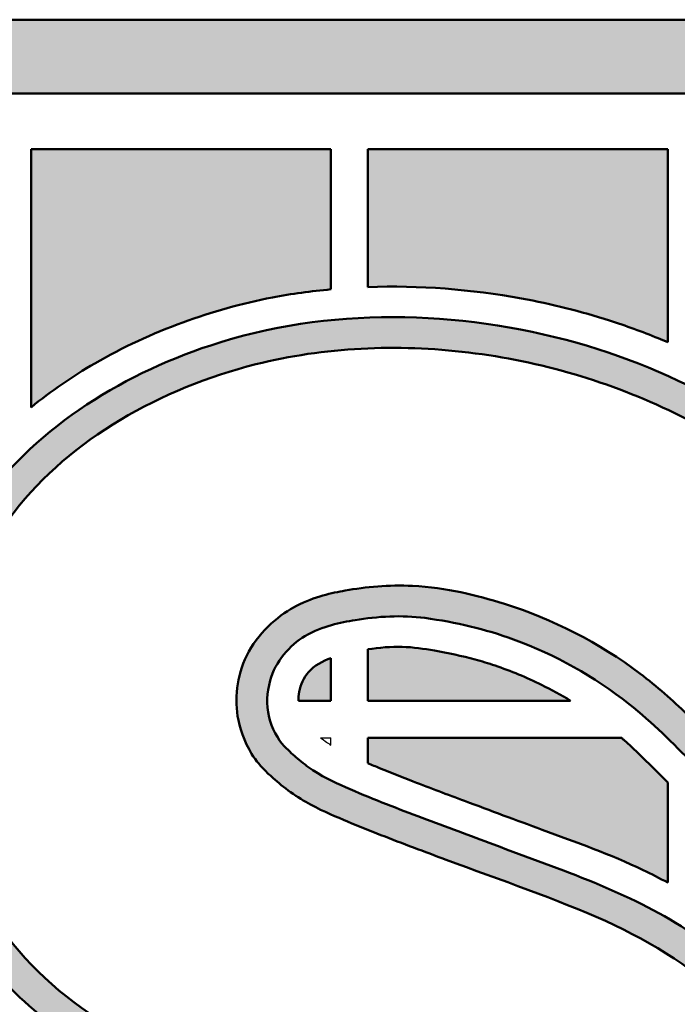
# Model space of a CAD drawing. Header units: inches. Extents: x 5 to 1128, y -85 to 748.
# Tile 513 of 656: x 923 to 930, y 80 to 91. Entities that reach past the tile are written whole.
import ezdxf
from ezdxf.enums import TextEntityAlignment as Align

# ---------------------------------------------------------------- set-up
doc = ezdxf.new("R2010")
doc.units = ezdxf.units.IN
doc.header["$LTSCALE"] = 32
doc.header["$MEASUREMENT"] = 0
doc.layers.add('No Plot', color=7, linetype='Continuous', lineweight=25, plot=False)
doc.layers.add('Title (ANSI)', color=7, linetype='Continuous', lineweight=50)
doc.styles.get("Standard").update_dxf_attribs({"font": 'arial.ttf'})

# ---------------------------------------------------------------- blocks, each defined once
blk = doc.blocks.new('Title Blocks SUPERIOR TITLE')
at = {"lineweight": 25}
h = blk.add_hatch(color=256, dxfattribs=at)
edge = h.paths.add_edge_path()
edge.add_arc((48.40151870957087, 4.51475434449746), 0.09685193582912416, 0, 90)
edge.add_line((48.40151870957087, 4.611606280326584), (48.05526364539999, 4.611606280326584))
edge.add_arc((48.05526364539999, 4.51475434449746), 0.09685193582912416, 90, 180)
edge.add_line((47.95841170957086, 4.51475434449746), (47.95841170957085, 4.046202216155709))
edge.add_arc((48.05526364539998, 4.046202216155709), 0.09685193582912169, 180, 270)
edge.add_line((48.05526364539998, 3.949350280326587), (48.40151870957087, 3.949350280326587))
edge.add_arc((48.40151870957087, 4.046202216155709), 0.09685193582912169, 270, 360)
edge.add_line((48.49837064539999, 4.046202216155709), (48.49837064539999, 4.141587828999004))
edge.add_spline(control_points=[(48.49837064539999, 4.141587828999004), (48.49674123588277, 4.142162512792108), (48.49127247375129, 4.144234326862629), (48.48284872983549, 4.148197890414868), (48.47639118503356, 4.152135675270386), (48.47352409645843, 4.154046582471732)], knot_values=[0.3123668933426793, 0.3123668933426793, 0.3123668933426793, 0.3123668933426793, 0.3271695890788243, 0.362457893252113, 0.3919607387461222, 0.3919607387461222, 0.3919607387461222, 0.3919607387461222], degree=3, periodic=0)
edge.add_line((48.47352409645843, 4.154046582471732), (48.47352409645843, 4.046202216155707))
edge.add_arc((48.40151870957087, 4.046202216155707), 0.07200538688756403, -90, 0, ccw=False)
edge.add_line((48.40151870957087, 3.974196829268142), (48.05526364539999, 3.974196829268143))
edge.add_arc((48.05526364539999, 4.046202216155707), 0.07200538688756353, 180, 270, ccw=False)
edge.add_line((47.98325825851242, 4.046202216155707), (47.98325825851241, 4.514754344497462))
edge.add_arc((48.05526364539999, 4.514754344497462), 0.07200538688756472, 90, 180, ccw=False)
edge.add_line((48.05526364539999, 4.586759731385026), (48.40151870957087, 4.586759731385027))
edge.add_arc((48.40151870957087, 4.514754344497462), 0.07200538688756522, 0, 90, ccw=False)
edge.add_line((48.47352409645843, 4.514754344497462), (48.47352409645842, 4.394317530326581))
edge.add_line((48.47352409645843, 4.394317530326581), (48.49837064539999, 4.394317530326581))
edge.add_line((48.49837064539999, 4.394317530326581), (48.49837064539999, 4.514754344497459))
h = blk.add_hatch(color=256, dxfattribs=at)
edge = h.paths.add_edge_path()
edge.add_line((48.12134978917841, 4.568125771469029), (48.12134978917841, 4.481250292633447))
edge.add_spline(control_points=[(48.12134978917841, 4.481250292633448), (48.12808053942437, 4.486751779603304), (48.14438198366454, 4.497907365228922), (48.17165073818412, 4.510416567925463), (48.19866103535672, 4.518026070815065), (48.215573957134, 4.520352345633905), (48.22217510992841, 4.520948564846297)], knot_values=[593.540738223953, 593.540738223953, 593.540738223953, 593.540738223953, 667.5042638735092, 760.7276349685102, 850.0781400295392, 906.8268929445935, 906.8268929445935, 906.8268929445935, 906.8268929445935], degree=3, periodic=0)
edge.add_line((48.22217510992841, 4.520948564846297), (48.22217510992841, 4.56812577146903))
edge.add_line((48.22217510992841, 4.568125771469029), (48.12134978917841, 4.568125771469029))
h = blk.add_hatch(color=256, dxfattribs=at)
edge = h.paths.add_edge_path()
edge.add_spline(control_points=[(48.23459660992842, 4.521717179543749), (48.25190348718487, 4.522312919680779), (48.27948724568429, 4.520208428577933), (48.31182185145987, 4.512147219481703), (48.32792341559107, 4.50630024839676), (48.33436065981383, 4.503617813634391), (48.33542193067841, 4.503166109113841)], knot_values=[263.1865920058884, 263.1865920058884, 263.1865920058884, 263.1865920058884, 411.3618644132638, 498.25492023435, 548.143287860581, 558.0299065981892, 558.0299065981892, 558.0299065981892, 558.0299065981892], degree=3, periodic=0)
edge.add_line((48.33542193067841, 4.503166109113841), (48.33542193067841, 4.568125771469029))
edge.add_line((48.33542193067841, 4.568125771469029), (48.23459660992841, 4.56812577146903))
edge.add_line((48.23459660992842, 4.568125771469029), (48.23459660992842, 4.521717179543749))
h = blk.add_hatch(color=256, dxfattribs=at)
edge = h.paths.add_edge_path(flags=0)
edge.add_line((48.12203232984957, 4.19792422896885), (48.07237283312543, 4.124677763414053))
edge.add_spline(control_points=[(48.07237283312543, 4.124677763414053), (48.08389312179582, 4.114359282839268), (48.09548218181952, 4.104968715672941), (48.13690336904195, 4.077860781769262), (48.17134712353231, 4.065442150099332), (48.24062919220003, 4.0571486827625), (48.27599599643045, 4.061759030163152), (48.33854585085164, 4.089840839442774), (48.36454405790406, 4.112935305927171), (48.39252985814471, 4.172570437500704), (48.39486209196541, 4.20835291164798), (48.37856456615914, 4.254278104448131), (48.36942254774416, 4.268176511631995), (48.34539830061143, 4.291678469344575), (48.33089450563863, 4.3010988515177), (48.29802154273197, 4.315908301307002), (48.2793471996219, 4.322218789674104), (48.25363411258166, 4.331817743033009), (48.24634366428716, 4.334542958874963), (48.23532956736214, 4.338844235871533), (48.2316196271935, 4.340331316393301), (48.22400414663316, 4.343524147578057), (48.22000717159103, 4.345140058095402), (48.21320914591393, 4.348821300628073), (48.21091018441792, 4.35019874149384), (48.20638407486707, 4.353429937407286), (48.20447086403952, 4.355050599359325), (48.20197228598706, 4.357241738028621), (48.20105639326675, 4.358082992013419), (48.19899528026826, 4.360145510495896), (48.19698832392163, 4.362384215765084), (48.19312222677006, 4.368599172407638), (48.19131228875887, 4.374053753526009), (48.18977312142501, 4.384550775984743), (48.19070549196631, 4.391965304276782), (48.19852012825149, 4.406274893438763), (48.2053834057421, 4.41189060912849), (48.21682146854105, 4.417624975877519), (48.22254251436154, 4.418834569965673), (48.23386422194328, 4.420832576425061), (48.24173978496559, 4.421632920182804), (48.26143970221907, 4.420545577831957), (48.27078517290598, 4.418169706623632), (48.29669913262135, 4.410116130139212), (48.31234503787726, 4.402127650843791), (48.33185781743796, 4.387354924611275), (48.33704662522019, 4.38273038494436), (48.34187494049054, 4.378085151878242)], knot_values=[-2.611226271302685, -2.611226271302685, -2.611226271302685, -2.611226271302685, -2.473136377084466, -2.473136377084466, -2.145660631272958, -2.145660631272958, -1.818184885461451, -1.818184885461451, -1.490709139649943, -1.490709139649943, -1.163233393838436, -1.163233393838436, -0.9947895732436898, -0.9947895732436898, -0.8263457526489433, -0.8263457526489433, -0.6579019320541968, -0.6579019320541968, -0.591755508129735, -0.591755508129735, -0.5586822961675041, -0.5586822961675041, -0.5256090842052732, -0.5256090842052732, -0.5103147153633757, -0.5103147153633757, -0.4950203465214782, -0.4950203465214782, -0.4873731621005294, -0.4873731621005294, -0.4797259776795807, -0.4797259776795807, -0.4672508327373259, -0.4672508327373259, -0.4398184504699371, -0.4398184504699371, -0.4123860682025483, -0.4123860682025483, -0.3799577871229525, -0.3799577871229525, -0.329556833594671, -0.329556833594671, -0.2534842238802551, -0.2534842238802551, -0.1267421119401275, -0.1267421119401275, -0.07348932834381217, -0.07348932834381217, -0.07348932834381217, -0.07348932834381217], degree=3, periodic=0)
edge.add_line((48.34187494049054, 4.378085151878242), (48.38437087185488, 4.447678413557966))
edge.add_spline(control_points=[(48.38437087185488, 4.447678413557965), (48.36984442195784, 4.460583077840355), (48.35491558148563, 4.470924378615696), (48.31602962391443, 4.489942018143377), (48.29255339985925, 4.496786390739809), (48.24439996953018, 4.502624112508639), (48.21997523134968, 4.5015072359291), (48.16495875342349, 4.48770360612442), (48.13462879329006, 4.470535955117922), (48.0974059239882, 4.422444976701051), (48.08875817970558, 4.390668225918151), (48.09405916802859, 4.326116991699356), (48.11237698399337, 4.296722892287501), (48.16204397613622, 4.263301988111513), (48.18842777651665, 4.254071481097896), (48.22453955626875, 4.241225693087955), (48.23339374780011, 4.238045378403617), (48.24908233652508, 4.231943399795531), (48.25609057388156, 4.229148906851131), (48.26707464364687, 4.223173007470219), (48.27011363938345, 4.221439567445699), (48.27824309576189, 4.215706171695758), (48.28290853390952, 4.211569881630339), (48.28979789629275, 4.199092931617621), (48.29086555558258, 4.192538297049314), (48.2906459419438, 4.177307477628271), (48.28580914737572, 4.166283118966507), (48.2731222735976, 4.153442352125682), (48.26581417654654, 4.149899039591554), (48.25259501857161, 4.145498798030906), (48.24635676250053, 4.144525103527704), (48.2263119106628, 4.143212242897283), (48.21313872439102, 4.145754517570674), (48.18202166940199, 4.155328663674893), (48.16451373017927, 4.163997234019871), (48.13859567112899, 4.182349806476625), (48.12987961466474, 4.190166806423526), (48.12203232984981, 4.197924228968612)], knot_values=[-2.555228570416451, -2.555228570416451, -2.555228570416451, -2.555228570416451, -2.376769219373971, -2.376769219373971, -2.149637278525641, -2.149637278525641, -1.922505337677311, -1.922505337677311, -1.607123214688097, -1.607123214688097, -1.303119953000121, -1.303119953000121, -0.9648440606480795, -0.9648440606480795, -0.7153041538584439, -0.7153041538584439, -0.6364525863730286, -0.6364525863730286, -0.5784688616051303, -0.5784688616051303, -0.5487394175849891, -0.5487394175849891, -0.5243886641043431, -0.5243886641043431, -0.5000379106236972, -0.5000379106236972, -0.4598585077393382, -0.4598585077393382, -0.4196791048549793, -0.4196791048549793, -0.3794997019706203, -0.3794997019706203, -0.2890265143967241, -0.2890265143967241, -0.136822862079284, -0.136822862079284, -0.04867258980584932, -0.04867258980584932, -0.04867258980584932, -0.04867258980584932], degree=3, periodic=0)
edge = h.paths.add_edge_path()
edge.add_spline(control_points=[(48.05877050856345, 4.123063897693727), (48.07641890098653, 4.106730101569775), (48.09428552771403, 4.092036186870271), (48.15847185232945, 4.056147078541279), (48.21024418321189, 4.044502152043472), (48.30856415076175, 4.058299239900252), (48.35636583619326, 4.084253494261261), (48.39309894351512, 4.145677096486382), (48.39985296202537, 4.168015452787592), (48.40219916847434, 4.213627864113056), (48.39794447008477, 4.236527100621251), (48.37731896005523, 4.276597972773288), (48.36105991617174, 4.292996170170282), (48.32242487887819, 4.318155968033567), (48.29987290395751, 4.325645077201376), (48.26890446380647, 4.337171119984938), (48.26093571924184, 4.340126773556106), (48.24479921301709, 4.346238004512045), (48.23696290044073, 4.349245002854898), (48.22465836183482, 4.354535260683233), (48.22048996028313, 4.356387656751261), (48.21433410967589, 4.360409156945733), (48.21255492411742, 4.361781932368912), (48.20944173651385, 4.364451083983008), (48.20837863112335, 4.365344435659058), (48.20454951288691, 4.369328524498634), (48.20202588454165, 4.373773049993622), (48.20045394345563, 4.381769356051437), (48.20060257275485, 4.385046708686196), (48.20341590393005, 4.395608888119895), (48.20845598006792, 4.401469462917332), (48.21976050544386, 4.407867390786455), (48.22522747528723, 4.408818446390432), (48.23771197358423, 4.410951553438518), (48.24619531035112, 4.41143760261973), (48.26434451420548, 4.408994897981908), (48.2739490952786, 4.406688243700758), (48.29761200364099, 4.398099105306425), (48.3107489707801, 4.390749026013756), (48.33042192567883, 4.375101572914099), (48.33723442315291, 4.368255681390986), (48.34385029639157, 4.36145440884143)], knot_values=[0.03753271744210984, 0.03753271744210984, 0.03753271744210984, 0.03753271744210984, 0.2457121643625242, 0.2457121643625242, 0.6937600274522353, 0.6937600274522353, 1.141807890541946, 1.141807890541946, 1.351168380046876, 1.351168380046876, 1.560528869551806, 1.560528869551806, 1.769889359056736, 1.769889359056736, 1.979249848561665, 1.979249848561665, 2.052495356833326, 2.052495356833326, 2.125740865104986, 2.125740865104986, 2.160647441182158, 2.160647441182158, 2.175364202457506, 2.175364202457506, 2.190080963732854, 2.190080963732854, 2.204797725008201, 2.204797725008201, 2.226855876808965, 2.226855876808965, 2.25865994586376, 2.25865994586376, 2.299207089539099, 2.299207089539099, 2.357341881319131, 2.357341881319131, 2.438938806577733, 2.438938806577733, 2.55698120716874, 2.55698120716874, 2.637490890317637, 2.637490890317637, 2.637490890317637, 2.637490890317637], degree=3, periodic=0)
edge.add_line((48.34385029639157, 4.36145440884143), (48.39765634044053, 4.449569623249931))
edge.add_spline(control_points=[(48.39765634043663, 4.449569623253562), (48.38524605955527, 4.461390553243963), (48.37272156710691, 4.471556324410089), (48.34147403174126, 4.48989645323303), (48.3236357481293, 4.497661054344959), (48.26483195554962, 4.514212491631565), (48.22114348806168, 4.515091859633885), (48.15045771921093, 4.491776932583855), (48.12137935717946, 4.473173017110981), (48.08531686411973, 4.420203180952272), (48.07760756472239, 4.386493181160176), (48.08465043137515, 4.327462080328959), (48.09672692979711, 4.302859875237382), (48.13206598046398, 4.268839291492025), (48.15171532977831, 4.257909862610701), (48.19505259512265, 4.240178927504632), (48.21725891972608, 4.233292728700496), (48.24820215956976, 4.221145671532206), (48.25622216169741, 4.217788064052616), (48.26788636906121, 4.210324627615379), (48.27184026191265, 4.208242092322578), (48.27986922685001, 4.196972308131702), (48.28078187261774, 4.190456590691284), (48.2798738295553, 4.179079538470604), (48.2769688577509, 4.172557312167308), (48.26952000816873, 4.16416237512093), (48.26481700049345, 4.16118899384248), (48.25583063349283, 4.157233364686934), (48.25128979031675, 4.156046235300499), (48.23436868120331, 4.153207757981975), (48.2219325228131, 4.154557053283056), (48.19928760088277, 4.160455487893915), (48.18885598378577, 4.164694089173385), (48.16147208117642, 4.177767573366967), (48.14515647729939, 4.189529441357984), (48.12777892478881, 4.206660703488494), (48.12415032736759, 4.210453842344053), (48.12057678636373, 4.214226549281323)], knot_values=[0.02352954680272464, 0.02352954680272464, 0.02352954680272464, 0.02352954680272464, 0.1734054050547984, 0.1734054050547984, 0.3468108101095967, 0.3468108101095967, 0.7210667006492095, 0.7210667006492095, 1.018589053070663, 1.018589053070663, 1.316111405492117, 1.316111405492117, 1.563749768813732, 1.563749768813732, 1.767977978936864, 1.767977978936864, 1.972206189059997, 1.972206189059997, 2.042371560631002, 2.042371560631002, 2.075170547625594, 2.075170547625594, 2.107969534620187, 2.107969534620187, 2.140768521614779, 2.140768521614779, 2.173567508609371, 2.173567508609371, 2.206366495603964, 2.206366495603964, 2.298331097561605, 2.298331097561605, 2.390295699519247, 2.390295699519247, 2.545872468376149, 2.545872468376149, 2.590392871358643, 2.590392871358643, 2.590392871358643, 2.590392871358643], degree=3, periodic=0)
edge.add_line((48.12057678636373, 4.214226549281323), (48.05877050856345, 4.123063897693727))
h = blk.add_hatch(color=256, dxfattribs=at)
edge = h.paths.add_edge_path()
edge.add_spline(control_points=[(48.30278004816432, 4.382571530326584), (48.29961055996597, 4.384499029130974), (48.29139359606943, 4.389012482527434), (48.28055577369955, 4.393482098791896), (48.26845025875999, 4.397211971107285), (48.25804350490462, 4.399371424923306), (48.24595146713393, 4.401158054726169), (48.23843582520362, 4.400456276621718), (48.23459660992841, 4.399886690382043)], knot_values=[0.1641219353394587, 0.1641219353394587, 0.1641219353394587, 0.1641219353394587, 0.1959050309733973, 0.2443450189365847, 0.264296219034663, 0.3044040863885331, 0.3354061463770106, 0.3686004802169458, 0.3686004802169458, 0.3686004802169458, 0.3686004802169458], degree=3, periodic=0)
edge.add_line((48.23459660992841, 4.399886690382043), (48.23459660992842, 4.382571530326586))
edge.add_line((48.23459660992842, 4.382571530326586), (48.30278004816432, 4.382571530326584))
h = blk.add_hatch(color=256, dxfattribs=at)
edge = h.paths.add_edge_path()
edge.add_spline(control_points=[(48.22217510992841, 4.396947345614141), (48.21936388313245, 4.395883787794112), (48.21433243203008, 4.393251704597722), (48.21149229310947, 4.386992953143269), (48.21126230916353, 4.383567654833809), (48.21126183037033, 4.382571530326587)], knot_values=[0.4050746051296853, 0.4050746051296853, 0.4050746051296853, 0.4050746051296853, 0.4304304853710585, 0.4516016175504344, 0.4600794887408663, 0.4600794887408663, 0.4600794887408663, 0.4600794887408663], degree=3, periodic=0)
edge.add_line((48.21126183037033, 4.382571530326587), (48.22217510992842, 4.382571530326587))
edge.add_line((48.22217510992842, 4.382571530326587), (48.22217510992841, 4.396947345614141))
h = blk.add_hatch(color=256, dxfattribs=at)
edge = h.paths.add_edge_path()
edge.add_line((48.23459660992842, 4.370150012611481), (48.23459660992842, 4.361547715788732))
edge.add_spline(control_points=[(48.23459660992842, 4.361547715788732), (48.23591886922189, 4.36099552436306), (48.24099625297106, 4.358929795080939), (48.2518096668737, 4.354605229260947), (48.27005304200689, 4.347809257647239), (48.2959026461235, 4.33812241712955), (48.31909474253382, 4.329872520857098), (48.33271365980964, 4.322885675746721), (48.33542193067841, 4.321406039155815)], knot_values=[0.5550828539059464, 0.5550828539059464, 0.5550828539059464, 0.5550828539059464, 0.567374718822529, 0.602122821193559, 0.6548538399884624, 0.73424087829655, 0.8388686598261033, 0.8652939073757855, 0.8652939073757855, 0.8652939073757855, 0.8652939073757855], degree=3, periodic=0)
edge.add_line((48.33542193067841, 4.321406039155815), (48.33542193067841, 4.355039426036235))
edge.add_spline(control_points=[(48.33542193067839, 4.355039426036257), (48.33333419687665, 4.357130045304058), (48.32849245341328, 4.361976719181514), (48.32334907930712, 4.367074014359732), (48.32013273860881, 4.369898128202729), (48.31984279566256, 4.370150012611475)], knot_values=[0.04175222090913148, 0.04175222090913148, 0.04175222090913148, 0.04175222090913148, 0.0670796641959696, 0.1004765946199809, 0.1037686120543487, 0.1037686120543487, 0.1037686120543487, 0.1037686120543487], degree=3, periodic=0)
edge.add_line((48.31984279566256, 4.370150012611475), (48.23459660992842, 4.370150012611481))
at = {"layer": 'No Plot', "color": 7, "linetype": 'Continuous', "lineweight": 25}
for p, q in [((48.05526364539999, 4.611606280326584), (48.40151870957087, 4.611606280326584)), ((48.05526364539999, 4.586759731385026), (48.40151870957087, 4.586759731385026)), ((48.12134978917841, 4.481250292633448), (48.12134978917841, 4.568125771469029)), ((48.22217510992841, 4.568125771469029), (48.12134978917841, 4.568125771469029)), ((48.22217510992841, 4.520948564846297), (48.22217510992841, 4.568125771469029)), ((48.23459660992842, 4.521717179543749), (48.23459660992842, 4.568125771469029)), ((48.33542193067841, 4.568125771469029), (48.23459660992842, 4.568125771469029)), ((48.33542193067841, 4.503166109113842), (48.33542193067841, 4.568125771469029)), ((48.23459660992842, 4.382571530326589), (48.23459660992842, 4.399886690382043)), ((48.22217510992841, 4.382571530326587), (48.22217510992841, 4.396947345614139)), ((48.21126183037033, 4.382571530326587), (48.22217510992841, 4.382571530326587)), ((48.23459660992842, 4.382571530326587), (48.30278004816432, 4.382571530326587)), ((48.21873145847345, 4.370150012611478), (48.22217510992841, 4.370150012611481)), ((48.22217510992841, 4.367659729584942), (48.22217510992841, 4.370150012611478)), ((48.23459660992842, 4.370150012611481), (48.31984279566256, 4.370150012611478)), ((48.23459660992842, 4.361547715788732), (48.23459660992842, 4.370150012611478)), ((48.33542193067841, 4.321406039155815), (48.33542193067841, 4.355039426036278))]:
    blk.add_line(p, q, dxfattribs=at)
for points, knots in [([(48.22217510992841, 4.520948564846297), (48.215573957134, 4.520352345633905), (48.19866103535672, 4.518026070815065), (48.17165073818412, 4.510416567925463), (48.14438198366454, 4.497907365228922), (48.12808053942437, 4.486751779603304), (48.12134978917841, 4.481250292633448)], [593.540738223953, 593.540738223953, 593.540738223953, 593.540738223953, 650.2894911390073, 739.6399962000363, 832.8633672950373, 906.8268929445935, 906.8268929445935, 906.8268929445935, 906.8268929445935]), ([(48.33542193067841, 4.503166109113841), (48.33436065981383, 4.503617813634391), (48.32792341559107, 4.50630024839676), (48.31182185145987, 4.512147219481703), (48.27948724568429, 4.520208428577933), (48.25190348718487, 4.522312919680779), (48.23459660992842, 4.521717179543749)], [263.1865920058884, 263.1865920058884, 263.1865920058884, 263.1865920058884, 273.0732107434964, 322.9615783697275, 409.8546341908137, 558.0299065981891, 558.0299065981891, 558.0299065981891, 558.0299065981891]), ([(48.39765634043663, 4.449569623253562), (48.38524605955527, 4.461390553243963), (48.37272156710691, 4.471556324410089), (48.34147403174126, 4.48989645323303), (48.3236357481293, 4.497661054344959), (48.26483195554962, 4.514212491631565), (48.22114348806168, 4.515091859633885), (48.15045771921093, 4.491776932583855), (48.12137935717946, 4.473173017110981), (48.08531686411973, 4.420203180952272), (48.07760756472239, 4.386493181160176), (48.08465043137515, 4.327462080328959), (48.09672692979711, 4.302859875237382), (48.13206598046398, 4.268839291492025), (48.15171532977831, 4.257909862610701), (48.19505259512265, 4.240178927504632), (48.21725891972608, 4.233292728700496), (48.24820215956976, 4.221145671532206), (48.25622216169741, 4.217788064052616), (48.26788636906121, 4.210324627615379), (48.27184026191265, 4.208242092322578), (48.27986922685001, 4.196972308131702), (48.28078187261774, 4.190456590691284), (48.2798738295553, 4.179079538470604), (48.2769688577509, 4.172557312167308), (48.26952000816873, 4.16416237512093), (48.26481700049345, 4.16118899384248), (48.25583063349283, 4.157233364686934), (48.25128979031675, 4.156046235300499), (48.23436868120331, 4.153207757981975), (48.2219325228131, 4.154557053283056), (48.19928760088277, 4.160455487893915), (48.18885598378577, 4.164694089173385), (48.16147208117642, 4.177767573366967), (48.14515647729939, 4.189529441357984), (48.12777892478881, 4.206660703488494), (48.12415032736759, 4.210453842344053), (48.12057678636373, 4.214226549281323)], [0.02352954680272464, 0.02352954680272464, 0.02352954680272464, 0.02352954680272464, 0.1734054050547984, 0.1734054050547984, 0.3468108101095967, 0.3468108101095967, 0.7210667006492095, 0.7210667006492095, 1.018589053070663, 1.018589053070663, 1.316111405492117, 1.316111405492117, 1.563749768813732, 1.563749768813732, 1.767977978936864, 1.767977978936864, 1.972206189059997, 1.972206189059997, 2.042371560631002, 2.042371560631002, 2.075170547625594, 2.075170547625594, 2.107969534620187, 2.107969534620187, 2.140768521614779, 2.140768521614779, 2.173567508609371, 2.173567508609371, 2.206366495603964, 2.206366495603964, 2.298331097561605, 2.298331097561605, 2.390295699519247, 2.390295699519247, 2.545872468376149, 2.545872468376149, 2.590392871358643, 2.590392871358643, 2.590392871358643, 2.590392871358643]), ([(48.38437087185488, 4.447678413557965), (48.36984442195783, 4.460583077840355), (48.35491558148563, 4.470924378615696), (48.31602962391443, 4.489942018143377), (48.29255339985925, 4.496786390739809), (48.24439996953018, 4.502624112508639), (48.21997523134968, 4.501507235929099), (48.16495875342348, 4.48770360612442), (48.13462879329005, 4.470535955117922), (48.0974059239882, 4.422444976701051), (48.08875817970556, 4.390668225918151), (48.09405916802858, 4.326116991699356), (48.11237698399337, 4.296722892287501), (48.16204397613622, 4.263301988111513), (48.18842777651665, 4.254071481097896), (48.22453955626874, 4.241225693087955), (48.23339374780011, 4.238045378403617), (48.24908233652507, 4.231943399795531), (48.25609057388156, 4.229148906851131), (48.26707464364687, 4.223173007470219), (48.27011363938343, 4.221439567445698), (48.27824309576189, 4.215706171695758), (48.28290853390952, 4.211569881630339), (48.28979789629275, 4.199092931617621), (48.29086555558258, 4.192538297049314), (48.29064594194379, 4.177307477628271), (48.28580914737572, 4.166283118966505), (48.27312227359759, 4.153442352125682), (48.26581417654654, 4.149899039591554), (48.25259501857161, 4.145498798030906), (48.24635676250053, 4.144525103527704), (48.22631191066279, 4.143212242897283), (48.21313872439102, 4.145754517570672), (48.18202166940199, 4.155328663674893), (48.16451373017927, 4.163997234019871), (48.13859567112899, 4.182349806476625), (48.12987961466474, 4.190166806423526), (48.12203232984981, 4.197924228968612)], [0.04867258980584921, 0.04867258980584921, 0.04867258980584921, 0.04867258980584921, 0.2271319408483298, 0.2271319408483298, 0.4542638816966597, 0.4542638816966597, 0.6813958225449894, 0.6813958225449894, 0.9967779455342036, 0.9967779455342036, 1.300781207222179, 1.300781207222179, 1.639057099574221, 1.639057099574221, 1.888597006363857, 1.888597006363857, 1.967448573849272, 1.967448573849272, 2.02543229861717, 2.02543229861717, 2.055161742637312, 2.055161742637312, 2.079512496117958, 2.079512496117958, 2.103863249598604, 2.103863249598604, 2.144042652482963, 2.144042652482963, 2.184222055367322, 2.184222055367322, 2.22440145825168, 2.22440145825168, 2.314874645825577, 2.314874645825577, 2.467078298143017, 2.467078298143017, 2.555228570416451, 2.555228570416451, 2.555228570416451, 2.555228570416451]), ([(48.34187494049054, 4.378085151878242), (48.33704662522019, 4.382730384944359), (48.33185781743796, 4.387354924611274), (48.31234503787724, 4.402127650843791), (48.29669913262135, 4.410116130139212), (48.27078517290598, 4.418169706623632), (48.26143970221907, 4.420545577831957), (48.24173978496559, 4.421632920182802), (48.23386422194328, 4.420832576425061), (48.22254251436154, 4.418834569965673), (48.21682146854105, 4.417624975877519), (48.2053834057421, 4.41189060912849), (48.19852012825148, 4.406274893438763), (48.1907054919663, 4.391965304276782), (48.18977312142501, 4.384550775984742), (48.19131228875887, 4.374053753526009), (48.19312222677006, 4.368599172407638), (48.19698832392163, 4.362384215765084), (48.19899528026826, 4.360145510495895), (48.20105639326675, 4.358082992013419), (48.20197228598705, 4.357241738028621), (48.20447086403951, 4.355050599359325), (48.20638407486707, 4.353429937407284), (48.21091018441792, 4.35019874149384), (48.21320914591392, 4.348821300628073), (48.22000717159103, 4.345140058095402), (48.22400414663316, 4.343524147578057), (48.2316196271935, 4.340331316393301), (48.23532956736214, 4.338844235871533), (48.24634366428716, 4.334542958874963), (48.25363411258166, 4.331817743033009), (48.2793471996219, 4.322218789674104), (48.29802154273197, 4.315908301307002), (48.33089450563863, 4.3010988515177), (48.34539830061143, 4.291678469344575), (48.36942254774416, 4.268176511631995), (48.37856456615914, 4.254278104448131), (48.3948620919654, 4.20835291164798), (48.39252985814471, 4.172570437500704), (48.36454405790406, 4.112935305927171), (48.33854585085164, 4.089840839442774), (48.27599599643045, 4.061759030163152), (48.24062919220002, 4.0571486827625), (48.17134712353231, 4.065442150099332), (48.13690336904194, 4.077860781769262), (48.09548218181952, 4.104968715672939), (48.08389312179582, 4.114359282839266), (48.07237283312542, 4.124677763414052)], [0.07348932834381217, 0.07348932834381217, 0.07348932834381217, 0.07348932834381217, 0.1267421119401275, 0.1267421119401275, 0.2534842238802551, 0.2534842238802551, 0.329556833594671, 0.329556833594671, 0.3799577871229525, 0.3799577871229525, 0.4123860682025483, 0.4123860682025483, 0.4398184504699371, 0.4398184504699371, 0.4672508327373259, 0.4672508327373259, 0.4797259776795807, 0.4797259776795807, 0.4873731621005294, 0.4873731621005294, 0.4950203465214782, 0.4950203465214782, 0.5103147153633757, 0.5103147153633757, 0.5256090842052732, 0.5256090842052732, 0.5586822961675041, 0.5586822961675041, 0.591755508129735, 0.591755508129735, 0.6579019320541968, 0.6579019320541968, 0.8263457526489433, 0.8263457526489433, 0.9947895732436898, 0.9947895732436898, 1.163233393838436, 1.163233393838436, 1.490709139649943, 1.490709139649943, 1.818184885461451, 1.818184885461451, 2.145660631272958, 2.145660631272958, 2.473136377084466, 2.473136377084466, 2.611226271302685, 2.611226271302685, 2.611226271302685, 2.611226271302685]), ([(48.34385029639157, 4.361454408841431), (48.33723442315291, 4.368255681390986), (48.33042192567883, 4.375101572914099), (48.3107489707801, 4.390749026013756), (48.29761200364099, 4.398099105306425), (48.2739490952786, 4.406688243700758), (48.26434451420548, 4.408994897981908), (48.24619531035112, 4.41143760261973), (48.23771197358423, 4.410951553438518), (48.22522747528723, 4.408818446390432), (48.21976050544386, 4.407867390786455), (48.20845598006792, 4.401469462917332), (48.20341590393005, 4.395608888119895), (48.20060257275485, 4.385046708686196), (48.20045394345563, 4.381769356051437), (48.20202588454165, 4.373773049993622), (48.20454951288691, 4.369328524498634), (48.20837863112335, 4.365344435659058), (48.20944173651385, 4.364451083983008), (48.21255492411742, 4.361781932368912), (48.21433410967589, 4.360409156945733), (48.22048996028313, 4.356387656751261), (48.22465836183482, 4.354535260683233), (48.23696290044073, 4.349245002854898), (48.24479921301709, 4.346238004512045), (48.26093571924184, 4.340126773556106), (48.26890446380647, 4.337171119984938), (48.29987290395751, 4.325645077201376), (48.32242487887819, 4.318155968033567), (48.36105991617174, 4.292996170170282), (48.37731896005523, 4.276597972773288), (48.39794447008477, 4.236527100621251), (48.40219916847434, 4.213627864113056), (48.39985296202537, 4.168015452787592), (48.39309894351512, 4.145677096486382), (48.35636583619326, 4.084253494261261), (48.30856415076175, 4.058299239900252), (48.21024418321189, 4.044502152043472), (48.15847185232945, 4.056147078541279), (48.09428552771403, 4.092036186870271), (48.07641890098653, 4.106730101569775), (48.05877050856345, 4.123063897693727)], [0.03753271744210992, 0.03753271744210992, 0.03753271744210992, 0.03753271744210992, 0.1180424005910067, 0.1180424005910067, 0.2360848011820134, 0.2360848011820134, 0.317681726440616, 0.317681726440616, 0.3758165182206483, 0.3758165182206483, 0.4163636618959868, 0.4163636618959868, 0.4481677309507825, 0.4481677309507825, 0.4702258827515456, 0.4702258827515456, 0.4849426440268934, 0.4849426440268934, 0.4996594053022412, 0.4996594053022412, 0.5143761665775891, 0.5143761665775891, 0.5492827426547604, 0.5492827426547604, 0.6225282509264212, 0.6225282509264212, 0.6957737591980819, 0.6957737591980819, 0.9051342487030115, 0.9051342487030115, 1.114494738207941, 1.114494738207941, 1.323855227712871, 1.323855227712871, 1.5332157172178, 1.5332157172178, 1.981263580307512, 1.981263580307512, 2.429311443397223, 2.429311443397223, 2.637490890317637, 2.637490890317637, 2.637490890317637, 2.637490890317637]), ([(48.30278004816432, 4.382571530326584), (48.29961055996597, 4.384499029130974), (48.29139359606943, 4.389012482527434), (48.28055577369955, 4.393482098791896), (48.26845025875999, 4.397211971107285), (48.25804350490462, 4.399371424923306), (48.24595146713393, 4.401158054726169), (48.23843582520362, 4.400456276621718), (48.23459660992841, 4.399886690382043)], [0.1641219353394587, 0.1641219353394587, 0.1641219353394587, 0.1641219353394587, 0.1959050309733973, 0.2443450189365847, 0.264296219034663, 0.3044040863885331, 0.3354061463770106, 0.3686004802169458, 0.3686004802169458, 0.3686004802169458, 0.3686004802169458]), ([(48.22217510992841, 4.396947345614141), (48.21936388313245, 4.395883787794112), (48.21433243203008, 4.393251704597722), (48.21149229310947, 4.386992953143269), (48.21126230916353, 4.383567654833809), (48.21126183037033, 4.382571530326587)], [0.4050746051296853, 0.4050746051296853, 0.4050746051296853, 0.4050746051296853, 0.4304304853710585, 0.4516016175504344, 0.4600794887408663, 0.4600794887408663, 0.4600794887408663, 0.4600794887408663]), ([(48.21873145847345, 4.370150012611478), (48.21937310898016, 4.369629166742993), (48.22049654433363, 4.368768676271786), (48.22167531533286, 4.367978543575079), (48.22217510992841, 4.367659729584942)], [0.5033427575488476, 0.5033427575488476, 0.5033427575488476, 0.5033427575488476, 0.5104585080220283, 0.5155516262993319, 0.5155516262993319, 0.5155516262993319, 0.5155516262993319]), ([(48.33542193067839, 4.355039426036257), (48.33333419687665, 4.357130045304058), (48.32849245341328, 4.361976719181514), (48.32334907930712, 4.367074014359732), (48.32013273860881, 4.369898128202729), (48.31984279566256, 4.370150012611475)], [0.04175222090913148, 0.04175222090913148, 0.04175222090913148, 0.04175222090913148, 0.0670796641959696, 0.1004765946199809, 0.1037686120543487, 0.1037686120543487, 0.1037686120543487, 0.1037686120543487]), ([(48.23459660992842, 4.361547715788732), (48.23591886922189, 4.36099552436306), (48.24099625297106, 4.358929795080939), (48.2518096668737, 4.354605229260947), (48.27005304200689, 4.347809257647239), (48.2959026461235, 4.33812241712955), (48.31909474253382, 4.329872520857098), (48.33271365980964, 4.322885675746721), (48.33542193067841, 4.321406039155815)], [0.5550828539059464, 0.5550828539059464, 0.5550828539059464, 0.5550828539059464, 0.567374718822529, 0.602122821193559, 0.6548538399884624, 0.73424087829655, 0.8388686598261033, 0.8652939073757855, 0.8652939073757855, 0.8652939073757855, 0.8652939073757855])]:
    blk.add_open_spline(points, degree=3, knots=knots, dxfattribs=at)
at = {"layer": 'Title (ANSI)'}
for p, q in [((48.40151870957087, 4.611606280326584), (48.05526364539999, 4.611606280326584)), ((48.05526364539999, 4.586759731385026), (48.40151870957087, 4.586759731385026)), ((48.12134978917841, 4.568125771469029), (48.12134978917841, 4.481250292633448)), ((48.22217510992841, 4.568125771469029), (48.12134978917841, 4.568125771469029)), ((48.22217510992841, 4.520948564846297), (48.22217510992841, 4.568125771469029)), ((48.33542193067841, 4.568125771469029), (48.23459660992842, 4.568125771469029)), ((48.23459660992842, 4.568125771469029), (48.23459660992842, 4.521717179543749)), ((48.33542193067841, 4.503166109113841), (48.33542193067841, 4.568125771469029)), ((48.23459660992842, 4.399886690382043), (48.23459660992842, 4.382571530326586)), ((48.22217510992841, 4.382571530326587), (48.22217510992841, 4.396947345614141)), ((48.21126183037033, 4.382571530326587), (48.22217510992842, 4.382571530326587)), ((48.23459660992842, 4.382571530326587), (48.30278004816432, 4.382571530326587)), ((48.23459660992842, 4.370150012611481), (48.23459660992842, 4.361547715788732)), ((48.31984279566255, 4.370150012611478), (48.23459660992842, 4.370150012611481)), ((48.33542193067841, 4.321406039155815), (48.33542193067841, 4.355039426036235))]:
    blk.add_line(p, q, dxfattribs=at)
for points, knots in [([(48.12134978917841, 4.481250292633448), (48.12808053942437, 4.486751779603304), (48.14438198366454, 4.497907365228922), (48.17165073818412, 4.510416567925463), (48.19866103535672, 4.518026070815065), (48.215573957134, 4.520352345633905), (48.22217510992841, 4.520948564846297)], [593.540738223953, 593.540738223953, 593.540738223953, 593.540738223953, 667.5042638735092, 760.7276349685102, 850.0781400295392, 906.8268929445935, 906.8268929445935, 906.8268929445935, 906.8268929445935]), ([(48.23459660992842, 4.521717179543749), (48.25190348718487, 4.522312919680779), (48.27948724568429, 4.520208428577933), (48.31182185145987, 4.512147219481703), (48.32792341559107, 4.50630024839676), (48.33436065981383, 4.503617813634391), (48.33542193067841, 4.503166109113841)], [263.1865920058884, 263.1865920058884, 263.1865920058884, 263.1865920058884, 411.3618644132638, 498.25492023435, 548.143287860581, 558.0299065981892, 558.0299065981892, 558.0299065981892, 558.0299065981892]), ([(48.39765634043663, 4.449569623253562), (48.38524605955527, 4.461390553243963), (48.37272156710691, 4.471556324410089), (48.34147403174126, 4.48989645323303), (48.3236357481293, 4.497661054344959), (48.26483195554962, 4.514212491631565), (48.22114348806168, 4.515091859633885), (48.15045771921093, 4.491776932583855), (48.12137935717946, 4.473173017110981), (48.08531686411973, 4.420203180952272), (48.07760756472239, 4.386493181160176), (48.08465043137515, 4.327462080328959), (48.09672692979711, 4.302859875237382), (48.13206598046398, 4.268839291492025), (48.15171532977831, 4.257909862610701), (48.19505259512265, 4.240178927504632), (48.21725891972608, 4.233292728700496), (48.24820215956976, 4.221145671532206), (48.25622216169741, 4.217788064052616), (48.26788636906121, 4.210324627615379), (48.27184026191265, 4.208242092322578), (48.27986922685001, 4.196972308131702), (48.28078187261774, 4.190456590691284), (48.2798738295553, 4.179079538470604), (48.2769688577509, 4.172557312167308), (48.26952000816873, 4.16416237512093), (48.26481700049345, 4.16118899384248), (48.25583063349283, 4.157233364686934), (48.25128979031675, 4.156046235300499), (48.23436868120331, 4.153207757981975), (48.2219325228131, 4.154557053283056), (48.19928760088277, 4.160455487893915), (48.18885598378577, 4.164694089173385), (48.16147208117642, 4.177767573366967), (48.14515647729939, 4.189529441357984), (48.12777892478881, 4.206660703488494), (48.12415032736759, 4.210453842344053), (48.12057678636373, 4.214226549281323)], [0.02352954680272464, 0.02352954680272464, 0.02352954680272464, 0.02352954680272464, 0.1734054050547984, 0.1734054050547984, 0.3468108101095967, 0.3468108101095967, 0.7210667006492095, 0.7210667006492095, 1.018589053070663, 1.018589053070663, 1.316111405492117, 1.316111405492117, 1.563749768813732, 1.563749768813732, 1.767977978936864, 1.767977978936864, 1.972206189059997, 1.972206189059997, 2.042371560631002, 2.042371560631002, 2.075170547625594, 2.075170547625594, 2.107969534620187, 2.107969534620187, 2.140768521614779, 2.140768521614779, 2.173567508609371, 2.173567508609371, 2.206366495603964, 2.206366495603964, 2.298331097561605, 2.298331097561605, 2.390295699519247, 2.390295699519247, 2.545872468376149, 2.545872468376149, 2.590392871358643, 2.590392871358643, 2.590392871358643, 2.590392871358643]), ([(48.12203232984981, 4.197924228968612), (48.12987961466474, 4.190166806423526), (48.13859567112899, 4.182349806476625), (48.16451373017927, 4.163997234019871), (48.18202166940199, 4.155328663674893), (48.21313872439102, 4.145754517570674), (48.2263119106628, 4.143212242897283), (48.24635676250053, 4.144525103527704), (48.25259501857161, 4.145498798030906), (48.26581417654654, 4.149899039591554), (48.2731222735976, 4.153442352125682), (48.28580914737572, 4.166283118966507), (48.2906459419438, 4.177307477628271), (48.29086555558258, 4.192538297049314), (48.28979789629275, 4.199092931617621), (48.28290853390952, 4.211569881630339), (48.27824309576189, 4.215706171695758), (48.27011363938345, 4.221439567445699), (48.26707464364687, 4.223173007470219), (48.25609057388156, 4.229148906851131), (48.24908233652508, 4.231943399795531), (48.23339374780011, 4.238045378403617), (48.22453955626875, 4.241225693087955), (48.18842777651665, 4.254071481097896), (48.16204397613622, 4.263301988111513), (48.11237698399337, 4.296722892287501), (48.09405916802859, 4.326116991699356), (48.08875817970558, 4.390668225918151), (48.0974059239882, 4.422444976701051), (48.13462879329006, 4.470535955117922), (48.16495875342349, 4.48770360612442), (48.21997523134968, 4.5015072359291), (48.24439996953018, 4.502624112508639), (48.29255339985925, 4.496786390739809), (48.31602962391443, 4.489942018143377), (48.35491558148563, 4.470924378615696), (48.36984442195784, 4.460583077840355), (48.38437087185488, 4.447678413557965)], [0.04867258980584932, 0.04867258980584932, 0.04867258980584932, 0.04867258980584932, 0.136822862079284, 0.136822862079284, 0.2890265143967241, 0.2890265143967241, 0.3794997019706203, 0.3794997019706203, 0.4196791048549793, 0.4196791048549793, 0.4598585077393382, 0.4598585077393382, 0.5000379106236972, 0.5000379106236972, 0.5243886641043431, 0.5243886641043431, 0.5487394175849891, 0.5487394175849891, 0.5784688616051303, 0.5784688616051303, 0.6364525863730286, 0.6364525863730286, 0.7153041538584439, 0.7153041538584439, 0.9648440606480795, 0.9648440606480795, 1.303119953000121, 1.303119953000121, 1.607123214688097, 1.607123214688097, 1.922505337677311, 1.922505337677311, 2.149637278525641, 2.149637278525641, 2.376769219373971, 2.376769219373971, 2.555228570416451, 2.555228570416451, 2.555228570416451, 2.555228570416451]), ([(48.34187494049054, 4.378085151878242), (48.33704662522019, 4.38273038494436), (48.33185781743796, 4.387354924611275), (48.31234503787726, 4.402127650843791), (48.29669913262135, 4.410116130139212), (48.27078517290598, 4.418169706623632), (48.26143970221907, 4.420545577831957), (48.24173978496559, 4.421632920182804), (48.23386422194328, 4.420832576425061), (48.22254251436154, 4.418834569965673), (48.21682146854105, 4.417624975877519), (48.2053834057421, 4.41189060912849), (48.19852012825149, 4.406274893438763), (48.19070549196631, 4.391965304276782), (48.18977312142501, 4.384550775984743), (48.19131228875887, 4.374053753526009), (48.19312222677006, 4.368599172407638), (48.19698832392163, 4.362384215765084), (48.19899528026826, 4.360145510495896), (48.20105639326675, 4.358082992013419), (48.20197228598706, 4.357241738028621), (48.20447086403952, 4.355050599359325), (48.20638407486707, 4.353429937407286), (48.21091018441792, 4.35019874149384), (48.21320914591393, 4.348821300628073), (48.22000717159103, 4.345140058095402), (48.22400414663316, 4.343524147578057), (48.2316196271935, 4.340331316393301), (48.23532956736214, 4.338844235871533), (48.24634366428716, 4.334542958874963), (48.25363411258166, 4.331817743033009), (48.2793471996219, 4.322218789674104), (48.29802154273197, 4.315908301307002), (48.33089450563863, 4.3010988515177), (48.34539830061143, 4.291678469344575), (48.36942254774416, 4.268176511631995), (48.37856456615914, 4.254278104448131), (48.39486209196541, 4.20835291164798), (48.39252985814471, 4.172570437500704), (48.36454405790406, 4.112935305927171), (48.33854585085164, 4.089840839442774), (48.27599599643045, 4.061759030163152), (48.24062919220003, 4.0571486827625), (48.17134712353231, 4.065442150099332), (48.13690336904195, 4.077860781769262), (48.09548218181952, 4.104968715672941), (48.08389312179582, 4.114359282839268), (48.07237283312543, 4.124677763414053)], [0.07348932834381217, 0.07348932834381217, 0.07348932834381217, 0.07348932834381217, 0.1267421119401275, 0.1267421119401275, 0.2534842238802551, 0.2534842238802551, 0.329556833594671, 0.329556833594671, 0.3799577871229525, 0.3799577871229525, 0.4123860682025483, 0.4123860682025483, 0.4398184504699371, 0.4398184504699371, 0.4672508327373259, 0.4672508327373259, 0.4797259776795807, 0.4797259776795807, 0.4873731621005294, 0.4873731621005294, 0.4950203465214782, 0.4950203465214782, 0.5103147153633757, 0.5103147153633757, 0.5256090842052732, 0.5256090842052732, 0.5586822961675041, 0.5586822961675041, 0.591755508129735, 0.591755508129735, 0.6579019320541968, 0.6579019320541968, 0.8263457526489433, 0.8263457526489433, 0.9947895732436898, 0.9947895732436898, 1.163233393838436, 1.163233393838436, 1.490709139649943, 1.490709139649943, 1.818184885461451, 1.818184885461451, 2.145660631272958, 2.145660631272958, 2.473136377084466, 2.473136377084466, 2.611226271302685, 2.611226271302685, 2.611226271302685, 2.611226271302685]), ([(48.05877050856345, 4.123063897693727), (48.07641890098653, 4.106730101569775), (48.09428552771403, 4.092036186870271), (48.15847185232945, 4.056147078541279), (48.21024418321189, 4.044502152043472), (48.30856415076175, 4.058299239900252), (48.35636583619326, 4.084253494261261), (48.39309894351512, 4.145677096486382), (48.39985296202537, 4.168015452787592), (48.40219916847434, 4.213627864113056), (48.39794447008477, 4.236527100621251), (48.37731896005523, 4.276597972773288), (48.36105991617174, 4.292996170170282), (48.32242487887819, 4.318155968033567), (48.29987290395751, 4.325645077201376), (48.26890446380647, 4.337171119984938), (48.26093571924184, 4.340126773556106), (48.24479921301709, 4.346238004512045), (48.23696290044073, 4.349245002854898), (48.22465836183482, 4.354535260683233), (48.22048996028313, 4.356387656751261), (48.21433410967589, 4.360409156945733), (48.21255492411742, 4.361781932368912), (48.20944173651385, 4.364451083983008), (48.20837863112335, 4.365344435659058), (48.20454951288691, 4.369328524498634), (48.20202588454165, 4.373773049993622), (48.20045394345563, 4.381769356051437), (48.20060257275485, 4.385046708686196), (48.20341590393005, 4.395608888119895), (48.20845598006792, 4.401469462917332), (48.21976050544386, 4.407867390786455), (48.22522747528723, 4.408818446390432), (48.23771197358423, 4.410951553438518), (48.24619531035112, 4.41143760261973), (48.26434451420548, 4.408994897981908), (48.2739490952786, 4.406688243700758), (48.29761200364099, 4.398099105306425), (48.3107489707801, 4.390749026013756), (48.33042192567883, 4.375101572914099), (48.33723442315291, 4.368255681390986), (48.34385029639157, 4.36145440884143)], [0.03753271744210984, 0.03753271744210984, 0.03753271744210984, 0.03753271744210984, 0.2457121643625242, 0.2457121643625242, 0.6937600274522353, 0.6937600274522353, 1.141807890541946, 1.141807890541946, 1.351168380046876, 1.351168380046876, 1.560528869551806, 1.560528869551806, 1.769889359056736, 1.769889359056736, 1.979249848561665, 1.979249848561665, 2.052495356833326, 2.052495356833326, 2.125740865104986, 2.125740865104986, 2.160647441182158, 2.160647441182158, 2.175364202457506, 2.175364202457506, 2.190080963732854, 2.190080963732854, 2.204797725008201, 2.204797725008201, 2.226855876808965, 2.226855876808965, 2.25865994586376, 2.25865994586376, 2.299207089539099, 2.299207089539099, 2.357341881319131, 2.357341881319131, 2.438938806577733, 2.438938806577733, 2.55698120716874, 2.55698120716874, 2.637490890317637, 2.637490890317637, 2.637490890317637, 2.637490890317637]), ([(48.30278004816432, 4.382571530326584), (48.29961055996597, 4.384499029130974), (48.29139359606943, 4.389012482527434), (48.28055577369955, 4.393482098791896), (48.26845025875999, 4.397211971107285), (48.25804350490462, 4.399371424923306), (48.24595146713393, 4.401158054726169), (48.23843582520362, 4.400456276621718), (48.23459660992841, 4.399886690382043)], [0.1641219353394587, 0.1641219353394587, 0.1641219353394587, 0.1641219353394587, 0.1959050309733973, 0.2443450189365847, 0.264296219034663, 0.3044040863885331, 0.3354061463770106, 0.3686004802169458, 0.3686004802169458, 0.3686004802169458, 0.3686004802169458]), ([(48.22217510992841, 4.396947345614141), (48.21936388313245, 4.395883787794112), (48.21433243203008, 4.393251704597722), (48.21149229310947, 4.386992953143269), (48.21126230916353, 4.383567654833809), (48.21126183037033, 4.382571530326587)], [0.4050746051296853, 0.4050746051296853, 0.4050746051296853, 0.4050746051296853, 0.4304304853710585, 0.4516016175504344, 0.4600794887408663, 0.4600794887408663, 0.4600794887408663, 0.4600794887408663]), ([(48.33542193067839, 4.355039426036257), (48.33333419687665, 4.357130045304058), (48.32849245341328, 4.361976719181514), (48.32334907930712, 4.367074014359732), (48.32013273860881, 4.369898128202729), (48.31984279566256, 4.370150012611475)], [0.04175222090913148, 0.04175222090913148, 0.04175222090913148, 0.04175222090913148, 0.0670796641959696, 0.1004765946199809, 0.1037686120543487, 0.1037686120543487, 0.1037686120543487, 0.1037686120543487]), ([(48.23459660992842, 4.361547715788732), (48.23591886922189, 4.36099552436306), (48.24099625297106, 4.358929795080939), (48.2518096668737, 4.354605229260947), (48.27005304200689, 4.347809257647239), (48.2959026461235, 4.33812241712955), (48.31909474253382, 4.329872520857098), (48.33271365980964, 4.322885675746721), (48.33542193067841, 4.321406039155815)], [0.5550828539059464, 0.5550828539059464, 0.5550828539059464, 0.5550828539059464, 0.567374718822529, 0.602122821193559, 0.6548538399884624, 0.73424087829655, 0.8388686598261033, 0.8652939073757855, 0.8652939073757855, 0.8652939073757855, 0.8652939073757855])]:
    blk.add_open_spline(points, degree=3, knots=knots, dxfattribs=at)
at = {"layer": 'Title (ANSI)', "lineweight": 30, "flags": 63}
for tag, p in [('REV._1_#', (41.28392944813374, 4.366243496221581)), ('REV_#1_DATE', (46.03392944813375, 4.366243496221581)), ('REV_#1_DRAWN', (46.53392944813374, 4.366243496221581)), ('REV_#1_APPR', (47.03392944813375, 4.366243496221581)), ('REV_#1_P.M.', (47.53392944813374, 4.366243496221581)), ('REV._2__#', (41.28392944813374, 4.178743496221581)), ('REV_#2_DATE', (46.03392944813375, 4.178743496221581)), ('REV_#2_DRAWN', (46.53392944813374, 4.178743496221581)), ('REV_#2_APPR', (47.03392944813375, 4.178743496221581)), ('REV_#2_P.M.', (47.53392944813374, 4.178743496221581)), ('REV._3_#', (41.28392944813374, 3.991243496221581)), ('REV_#3_DATE', (46.03392944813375, 3.991243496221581)), ('REV_#3_DRAWN', (46.53392944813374, 3.991243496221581)), ('REV_#3_APPR', (47.03392944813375, 3.991243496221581)), ('REV_#3_P.M.', (47.53392944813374, 3.991243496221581)), ('REV._4_#', (41.28392944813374, 3.803743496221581)), ('REV_#4_DATE', (46.03392944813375, 3.803743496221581)), ('REV_#4_DRAWN', (46.53392944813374, 3.803743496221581)), ('REV_#4_APPR', (47.03392944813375, 3.803743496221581)), ('REV_#4_P.M.', (47.53392944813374, 3.803743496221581)), ('REV._5_#', (41.28392944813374, 3.616243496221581)), ('REV_#5_DATE', (46.03392944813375, 3.616243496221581)), ('REV_#5_DRAWN', (46.53392944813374, 3.616243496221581)), ('REV_#5_APPR', (47.03392944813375, 3.616243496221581)), ('REV_#5_P.M.', (47.53392944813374, 3.616243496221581)), ('REV._6_#', (41.28392944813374, 3.428743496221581)), ('REV_#6_DATE', (46.03392944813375, 3.428743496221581)), ('REV_#6_DRAWN', (46.53392944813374, 3.428743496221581)), ('REV_#6_APPR', (47.03392944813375, 3.428743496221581)), ('REV_#6_P.M.', (47.53392944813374, 3.428743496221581))]:
    blk.add_attdef(tag, text='', height=0.0799999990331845, dxfattribs=at).set_placement(p, align=Align.MIDDLE_CENTER)
for tag, p in [('REVISION_#1_DESCRIPTION', (41.56392944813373, 4.366243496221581)), ('REVISION_#2_DESCRIPTION', (41.56392944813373, 4.178743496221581)), ('REVISION_#3_DESCRIPTION', (41.56392944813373, 3.991243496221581)), ('REVISION_#4_DESCRIPTION', (41.56392944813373, 3.803743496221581)), ('REVISION_#5_DESCRIPTION', (41.56392944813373, 3.616243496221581)), ('REVISION_#6_DESCRIPTION', (41.56392944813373, 3.428743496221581))]:
    blk.add_attdef(tag, text='', height=0.0799999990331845, dxfattribs=at).set_placement(p, align=Align.MIDDLE_LEFT)
for tag, height, p in [('DRAWING_NAME', 0.1249999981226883, (51.90892944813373, 3.679993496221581)), ('DRAWING_REV_#', 0.187999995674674, (54.28392944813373, 2.792493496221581))]:
    blk.add_attdef(tag, text='', height=height, dxfattribs=at).set_placement(p, align=Align.TOP_CENTER)
for tag, height, p in [('SCALE', 0.1000000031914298, (53.18892944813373, 2.867493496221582)), ('CONTRACTOR', 0.1249999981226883, (49.31392944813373, 3.242493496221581)), ('PROJECT', 0.1249999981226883, (51.93892944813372, 3.242493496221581)), ('DRAWN_BY_DATE', 0.1000000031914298, (49.31392944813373, 2.55499349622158)), ('DRAWN_BY_INITIAL', 0.1000000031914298, (49.31392944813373, 2.867493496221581)), ('MODEL_NUMBER', 0.1000000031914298, (51.93892944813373, 2.867493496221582)), ('APPROVED_BY_INITIAL', 0.1000000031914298, (50.18892944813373, 2.867493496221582)), ('PROJECT_MANAGER_INITIAL', 0.1000000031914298, (51.06392944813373, 2.867493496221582)), ('APPROVED_BY_DATE', 0.1000000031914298, (50.18892944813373, 2.55499349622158)), ('PROJECT_MANAGER_DATE', 0.1000000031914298, (51.06392944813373, 2.55499349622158)), ('DRAWING_NUMBER', 0.1000000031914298, (51.93892944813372, 2.554993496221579)), ('SIZE', 0.1000000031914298, (53.18892944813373, 2.554993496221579))]:
    blk.add_attdef(tag, text='', height=height, dxfattribs=at).set_placement(p, align=Align.TOP_LEFT)

msp = doc.modelspace()

# ---------------------------------------------------------------- block references
at = {"xscale": 32, "yscale": 32, "zscale": 32}
msp.add_blockref('Title Blocks SUPERIOR TITLE', (-617.0857423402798, -56.71979187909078), dxfattribs=at)

doc.saveas('drawing.dxf')
